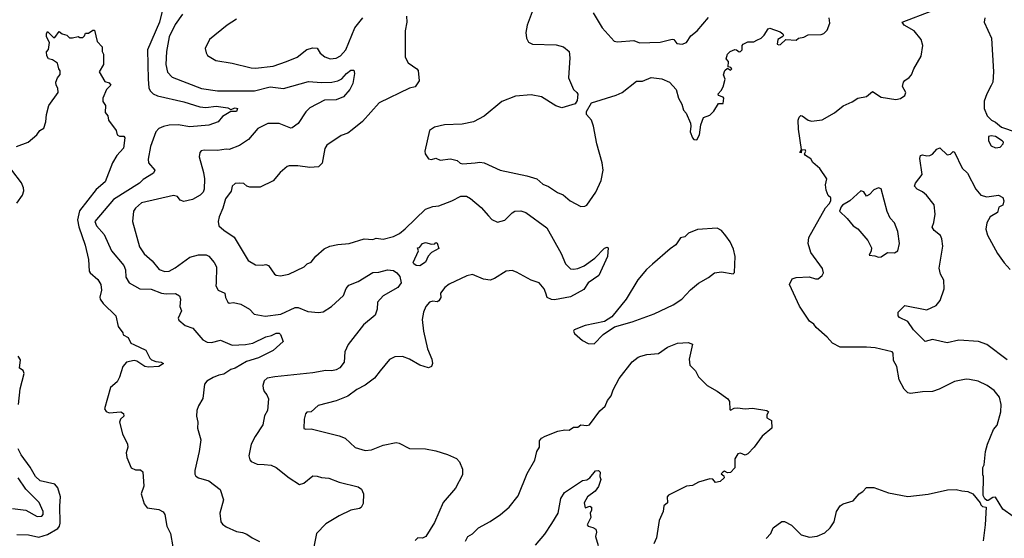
# Model space of a CAD drawing. Extents: x 1771496 to 1971148, y 471553 to 643630.
# Tile 437 of 656: x 1896895 to 1903614, y 571463 to 575001. Entities that reach past the tile are written whole.
import ezdxf

# ---------------------------------------------------------------- set-up
doc = ezdxf.new("R2010")
doc.units = 0

msp = doc.modelspace()

# ---------------------------------------------------------------- linework, layer by layer
at = {"layer": '0CON10XD'}
for points in [[(1897875, 575087.5), (1897849.7, 574985), (1897767.8, 574795), (1897771, 574595), (1897775.3, 574535.3), (1897784.6, 574515), (1897805, 574495.4), (1897835, 574482.4), (1898015, 574440.8), (1898125, 574406), (1898165, 574402.7), (1898235, 574410.6), (1898315, 574399.6), (1898335, 574388.8), (1898365, 574399.6), (1898382.5, 574395), (1898375, 574375.8), (1898335, 574373.8), (1898278.5, 574341.5), (1898249.4, 574305), (1898185, 574282.5), (1898055, 574269.2), (1897976.1, 574283.9), (1897915, 574281.8), (1897876.3, 574273.6), (1897845, 574257.9), (1897824.4, 574235.6), (1897788.2, 574135), (1897771.4, 574048.6), (1897775, 574024.2), (1897818, 573975), (1897807.5, 573955), (1897738.1, 573911.9), (1897712.2, 573885), (1897534.8, 573775.2), (1897408.6, 573625), (1897419.4, 573595), (1897470.5, 573535), (1897521.9, 573425), (1897606.2, 573325), (1897617.5, 573295), (1897620.4, 573245), (1897642.9, 573205), (1897715, 573164.2), (1897791.7, 573161.7), (1897863.8, 573135)], [(1900392.9, 575055), (1900358, 574965), (1900348, 574915), (1900354.1, 574874.1), (1900368.3, 574848.3), (1900395, 574833.8), (1900555, 574828.6), (1900605.6, 574815.6), (1900644, 574785), (1900648.8, 574741.2), (1900641.2, 574605), (1900673.8, 574525), (1900697.5, 574505), (1900703, 574493), (1900699.3, 574450.7), (1900685, 574427.5), (1900595, 574400), (1900554.6, 574414.6), (1900455, 574475.6), (1900385, 574488.9), (1900279.7, 574480.3), (1900185, 574442.9), (1900065, 574342.5), (1899991.2, 574305), (1899915, 574289.5), (1899795, 574284), (1899725, 574268), (1899692.5, 574245), (1899660, 574105), (1899662.5, 574085), (1899685, 574052.5), (1899705, 574047.5), (1899735, 574057.5), (1899765, 574042.5), (1899835, 574051.2), (1899880, 574040), (1899902, 574022), (1899918.3, 574018.3), (1900004.4, 574024.4), (1900035, 574028.9), (1900064.1, 574024.1), (1900175, 573973.8), (1900355, 573936.5), (1900425, 573915.6), (1900465, 573878.9), (1900503.3, 573863.3), (1900565, 573822), (1900605, 573806.2), (1900652.5, 573765), (1900725, 573726.2), (1900751.7, 573728.3), (1900765, 573736.7), (1900825.7, 573824.3), (1900864.2, 573905), (1900876.9, 573975), (1900868.9, 574025), (1900833.1, 574155), (1900811.9, 574275), (1900796.6, 574316.6), (1900763.8, 574355), (1900764.2, 574375), (1900797.5, 574435), (1900965, 574485.8), (1901005.4, 574504.6), (1901105, 574582.9), (1901145, 574581.4), (1901205, 574605.8), (1901276.8, 574596.8), (1901330, 574575), (1901374.2, 574524.2), (1901391.2, 574465), (1901414, 574425), (1901424, 574385), (1901443.6, 574363.6), (1901472.5, 574295), (1901475.8, 574275), (1901470, 574235), (1901486.7, 574195), (1901495, 574183.8), (1901515, 574182.5), (1901533.8, 574215), (1901544.2, 574285), (1901562.5, 574335), (1901605, 574350), (1901633, 574377), (1901665, 574430), (1901695, 574430), (1901700, 574465), (1901695, 574472.5), (1901663.6, 574483.6), (1901662.5, 574495), (1901683, 574517), (1901696.2, 574543.8), (1901708.8, 574595), (1901698, 574625), (1901706.7, 574655), (1901725, 574670), (1901745, 574656.7), (1901755.8, 574665), (1901747.5, 574675), (1901730, 574680), (1901732.9, 574715), (1901715.8, 574735), (1901724.5, 574765.5), (1901743.8, 574785), (1901775, 574797.1), (1901786.7, 574796.7), (1901805, 574782.5), (1901815, 574784.4), (1901825.5, 574795), (1901826, 574825), (1901833.3, 574835), (1901865, 574849.4), (1901905, 574850), (1901925, 574862.5), (1901956, 574875), (1901976, 574895), (1902002, 574938), (1902015, 574943.8), (1902085, 574919.2), (1902103.3, 574905), (1902107.5, 574895), (1902103, 574887), (1902068.8, 574865), (1902063.3, 574835), (1902075, 574830), (1902088, 574832), (1902123, 574867), (1902195, 574862.5), (1902210, 574875), (1902247, 574883), (1902275, 574897.5), (1902365, 574900), (1902383, 574907), (1902405, 574930), (1902423, 574977), (1902418.8, 575015)], [(1900808.7, 575048.7), (1900870, 574945), (1900951.2, 574855), (1900975, 574850.5), (1901085, 574858.9), (1901125, 574844.2), (1901265, 574846.8), (1901348.5, 574868.5), (1901360, 574865), (1901378.8, 574838.8), (1901415, 574834.2)], [(1903675, 571612.5), (1903605, 571662.5), (1903555, 571742.5), (1903535, 571740), (1903505, 571720), (1903495, 571720), (1903481.7, 571731.7), (1903470, 571755), (1903472.5, 571885), (1903467.5, 571895), (1903467.5, 571945), (1903476.7, 571965), (1903486.7, 572055), (1903498.8, 572105), (1903541.2, 572205), (1903566, 572235), (1903591.2, 572325), (1903592.5, 572375), (1903580.8, 572425), (1903545, 572472), (1903496.4, 572506.4), (1903435, 572535.7), (1903377, 572547), (1903355, 572548.6), (1903275, 572532.9), (1903170.8, 572480.8), (1903125, 572463.6), (1903055, 572461.8), (1902975, 572450.6), (1902955.5, 572455.5), (1902930.5, 572480.5), (1902897.3, 572545), (1902881.9, 572635), (1902858.1, 572675), (1902855.7, 572725), (1902848.8, 572735), (1902732.1, 572762.1), (1902675, 572767.8), (1902495, 572767.1), (1902442, 572795), (1902406.2, 572835), (1902330.9, 572900.9), (1902314.6, 572924.6), (1902285, 572944.3), (1902216.3, 573046.3), (1902149.2, 573195), (1902167, 573233), (1902195, 573243.3), (1902283.6, 573246.4), (1902325, 573233.8), (1902345, 573233.8), (1902372.5, 573255), (1902380, 573275), (1902373.9, 573303.9), (1902295, 573412.5), (1902276.7, 573475), (1902280, 573515), (1902393, 573717), (1902420, 573745), (1902430, 573765), (1902430, 573785), (1902411.7, 573801.7), (1902398.3, 573838.3), (1902393.3, 573875), (1902402.5, 573915), (1902356.1, 573986.1), (1902307, 574027), (1902293, 574053), (1902257.5, 574075), (1902250, 574085), (1902260, 574105), (1902255, 574112.5), (1902230, 574110), (1902228.3, 574091.7), (1902220, 574095), (1902230, 574115), (1902209.5, 574255), (1902206.7, 574315), (1902213.6, 574336.4), (1902225, 574346.7), (1902235, 574346.2), (1902275, 574316.2), (1902299.3, 574309.3), (1902372.3, 574317.7), (1902455, 574366.2), (1902515.8, 574414.2), (1902575, 574440), (1902614.2, 574465.8), (1902675, 574476.2), (1902715, 574512), (1902775, 574472), (1902875, 574457.1), (1902906.9, 574463.1), (1902935.6, 574484.4), (1902942.5, 574505), (1902930.8, 574525), (1902920, 574545), (1902927.5, 574575), (1902935, 574587.5), (1902965, 574606.2), (1902981.2, 574625), (1902996.7, 574665), (1903047.7, 574752.3), (1903058.8, 574825), (1903046.7, 574865), (1903000, 574925), (1902931.2, 574965), (1902917.5, 574985), (1903118.8, 575061.2)], [(1898005, 575038.6), (1897955, 574968.6), (1897916, 574885), (1897897.2, 574785), (1897892.7, 574695), (1897902.9, 574642.9), (1897935, 574608.1), (1898135, 574530.9), (1898245, 574516.2), (1898496.9, 574516.9), (1898605, 574543.8), (1898695, 574531.9), (1898865, 574579.2), (1898955, 574571.8), (1899025.9, 574574.1), (1899066.3, 574583.7), (1899092.6, 574597.4), (1899125, 574634.3), (1899155, 574656), (1899176.1, 574656.1), (1899180, 574635), (1899167.5, 574565), (1899148.1, 574525), (1899105.8, 574475), (1899055, 574455.5), (1898975, 574452.5), (1898875, 574400), (1898847, 574373), (1898796.5, 574293.5), (1898755, 574262.9), (1898745, 574260.6), (1898665, 574293.3), (1898588, 574292), (1898520.7, 574259.3), (1898456.6, 574183.4), (1898395, 574141.9), (1898325, 574115.5), (1898305, 574118.5), (1898245, 574109.7), (1898155, 574110.5), (1898134.5, 574105.5), (1898124.2, 574095), (1898120, 574065), (1898148.5, 573958.5), (1898155.4, 573915), (1898152.9, 573845), (1898146.7, 573825), (1898127.1, 573805), (1898075, 573774.4), (1898015, 573761.4), (1897989.5, 573769.5), (1897972.5, 573795), (1897945, 573800.8), (1897727.4, 573752.6), (1897684.7, 573715.3), (1897670.6, 573695), (1897664.5, 573625), (1897711.7, 573451.7), (1897743.7, 573403.6), (1897798.8, 573355), (1897847.4, 573297.4), (1897885, 573283.1), (1897915, 573286.2), (1897955, 573307.2), (1898055, 573380), (1898114.2, 573395.8), (1898166.9, 573396.9), (1898186.9, 573386.9), (1898222.9, 573345), (1898238.1, 573315), (1898236, 573205), (1898234, 573185), (1898250, 573155), (1898296, 573135), (1898299.2, 573105), (1898315, 573074), (1898325, 573068), (1898355, 573071.2), (1898405, 573060), (1898463.3, 573025), (1898495, 572991.2), (1898569.1, 572979.1), (1898677.6, 572992.4), (1898775, 573038.2), (1898795, 573037.1), (1898860.6, 573010.6), (1898935, 573003.9), (1898965, 573007.9), (1899023.1, 573045), (1899105, 573118.6), (1899123.2, 573166.8), (1899140.4, 573189.6), (1899205, 573215.4), (1899305, 573275.6), (1899345, 573277.5), (1899405, 573294.5), (1899445, 573289.6), (1899468.9, 573275), (1899489.5, 573249.5), (1899498.9, 573205), (1899475, 573173.6), (1899375, 573118.2), (1899337.1, 573075), (1899335.6, 573025), (1899320.8, 572985), (1899240.9, 572919.1), (1899136.5, 572785), (1899113.5, 572735), (1899110, 572665), (1899078.9, 572625), (1899055, 572611.3), (1899025.4, 572605.4), (1898985, 572607.9), (1898895, 572592.5), (1898635.6, 572564.4), (1898585, 572554.2), (1898562.4, 572537.6), (1898554, 572505), (1898556.2, 572485), (1898564.3, 572464.3), (1898582.7, 572442.7), (1898592, 572415), (1898585.8, 572335), (1898565, 572297.5), (1898555, 572237.5), (1898501.7, 572158.3), (1898474.2, 572105.8), (1898459.2, 572025), (1898465, 571997.5), (1898475.8, 571985.8), (1898515, 571969.2), (1898564, 571966), (1898612.3, 571962.3), (1898645, 571946.2), (1898733.8, 571875), (1898805, 571830), (1898835, 571838.8), (1898895, 571888.5), (1898925, 571886.4), (1898955, 571877.5), (1899005, 571873.6), (1899075, 571846.2), (1899205, 571813.1), (1899227.8, 571797.8), (1899240.9, 571765), (1899239.3, 571700.7), (1899225, 571672.5), (1899215, 571665.6), (1899155.6, 571654.4), (1899074.5, 571615.5), (1898985, 571561.9), (1898921.4, 571495), (1898870, 571245)], [(1898375, 575004), (1898311.2, 574965), (1898190, 574865), (1898160, 574805), (1898166.7, 574775), (1898177.7, 574757.7), (1898233, 574723), (1898345, 574705.6), (1898475, 574671.9), (1898505, 574669.4), (1898625.5, 574684.5), (1898716.7, 574715), (1898788.8, 574745), (1898855, 574798.1), (1898895, 574810), (1898925, 574806), (1898945, 574773.8), (1898977, 574747), (1899014.2, 574734.2), (1899055, 574738.6), (1899085, 574755.7), (1899119.6, 574795), (1899182.9, 574945), (1899237.5, 575015)], [(1899534.4, 575025), (1899537.5, 574985), (1899525.6, 574925), (1899525.6, 574745), (1899546.7, 574706.7), (1899605, 574667.1), (1899614.6, 574654.6), (1899620.7, 574585), (1899595, 574544.2), (1899555.4, 574534.6), (1899347.5, 574435), (1899233.6, 574306.4), (1899165, 574249.2), (1899135, 574228), (1899089.3, 574210.7), (1898990, 574145), (1898977.7, 574122.3), (1898958.7, 574021.3), (1898935, 573997.1), (1898875, 573992.5), (1898794.2, 574004.2), (1898735, 574003.8), (1898721.2, 573998.8), (1898671.7, 573958.3), (1898625, 573901.9), (1898535, 573857.8), (1898465, 573857.8), (1898446.2, 573865), (1898425, 573883.8), (1898395, 573886), (1898365, 573883.8), (1898346, 573865), (1898338.3, 573831.7), (1898300.4, 573779.6), (1898282.2, 573715), (1898255.7, 573655), (1898248.6, 573625), (1898254.2, 573595), (1898288, 573565), (1898358.4, 573518.4), (1898455, 573358.1), (1898505, 573328.2), (1898552.6, 573327.4), (1898575, 573330.4), (1898593.8, 573325), (1898633.8, 573265), (1898645, 573259.2), (1898675, 573252.9), (1898732.5, 573265), (1898837.5, 573315), (1898857.5, 573335), (1898885, 573347.5), (1898915, 573386.7), (1898972.1, 573437.9), (1899012.5, 573455), (1899065, 573466.9), (1899143.9, 573473.9), (1899245, 573505.7), (1899305, 573502.5), (1899328.8, 573511.2), (1899375, 573504.3), (1899445, 573521.1), (1899486.5, 573543.5), (1899525, 573574.4), (1899665, 573707.5), (1899715, 573726.4), (1899755, 573731.5), (1899844.6, 573765.4), (1899905, 573796.4), (1899945, 573796.5), (1899971.8, 573781.8), (1900045, 573720.8), (1900095, 573663.3), (1900117.7, 573637.7), (1900155, 573618.8), (1900205, 573634.2), (1900256, 573684), (1900275, 573694.6), (1900315, 573697.7), (1900348, 573685), (1900491.7, 573581.7), (1900590.8, 573405), (1900620, 573335), (1900655, 573301.2), (1900675, 573298), (1900703.9, 573303.9), (1900747.4, 573322.6), (1900820.8, 573375), (1900885, 573442.5), (1900905, 573450), (1900910, 573445), (1900906, 573385), (1900846.2, 573255), (1900774.6, 573205.4), (1900745, 573161.4), (1900655, 573110.6), (1900545, 573090.5), (1900525, 573091.5), (1900495.8, 573105), (1900484.6, 573134.6), (1900474.3, 573165), (1900440, 573205), (1900385, 573223.5), (1900285, 573278.9), (1900255, 573289.4), (1900214.6, 573285.4), (1900135, 573234.6), (1900105, 573223.9), (1900060.4, 573230.4), (1899985, 573262.5), (1899945.5, 573254.5), (1899825, 573195.6), (1899796, 573175), (1899766.9, 573135), (1899768.8, 573105), (1899755, 573082.5), (1899743.6, 573076.4), (1899715, 573081.4), (1899691.2, 573075), (1899666, 573045), (1899650, 573005), (1899642, 572955), (1899651.4, 572875), (1899678.6, 572755), (1899707.5, 572685), (1899711.1, 572655), (1899705, 572633.8), (1899685, 572625.7), (1899625, 572642.9), (1899555, 572684), (1899506.7, 572703.3), (1899455, 572700), (1899418.3, 572681.7), (1899356, 572605)], [(1901415, 574834.2), (1901445, 574846), (1901475, 574892), (1901518.6, 574925), (1901595, 575016)], [(1903481.2, 575015), (1903477.5, 574985), (1903526, 574875), (1903540.8, 574645), (1903536, 574575), (1903525, 574552.5), (1903494, 574495), (1903476, 574445), (1903476.7, 574395), (1903496.7, 574345), (1903527.1, 574315), (1903555, 574301.3), (1903595, 574268.8), (1903695, 574233.6)], [(1896874.1, 574135.9), (1896952.5, 574165), (1897012.5, 574215), (1897033.3, 574245), (1897058.8, 574261.2), (1897074.4, 574305), (1897078.5, 574355), (1897094.1, 574415), (1897157.5, 574505), (1897156.2, 574535), (1897143.8, 574555), (1897141.2, 574575), (1897152.5, 574605), (1897171.7, 574628.3), (1897171.7, 574651.7), (1897162.5, 574665), (1897152.5, 574705), (1897118.3, 574728.3), (1897092.5, 574735), (1897080, 574755), (1897078.3, 574781.7), (1897091.7, 574798.3), (1897097.5, 574845), (1897077.5, 574885), (1897077.5, 574905), (1897085, 574920), (1897125, 574880), (1897135, 574880), (1897165, 574920), (1897184.1, 574904.1), (1897216.1, 574896.1), (1897235, 574877.5), (1897255, 574877.5), (1897295, 574887.5), (1897305, 574880), (1897325, 574880), (1897338.3, 574891.7), (1897345, 574910), (1897365, 574910), (1897395, 574930), (1897405, 574930), (1897423, 574853), (1897457, 574817), (1897457.5, 574785), (1897467.5, 574765), (1897468, 574695), (1897436.7, 574645), (1897475, 574580), (1897505, 574570), (1897517.5, 574555), (1897487.5, 574525), (1897462.5, 574465), (1897463, 574443), (1897480, 574415), (1897478.3, 574368.3), (1897496.7, 574345), (1897500, 574315), (1897553.3, 574245), (1897560, 574215), (1897577, 574207), (1897605, 574206.2), (1897612.5, 574195), (1897603.8, 574125), (1897558, 574075), (1897527.5, 574025), (1897479.2, 573895), (1897416.9, 573843.1), (1897302.7, 573697.3), (1897289.2, 573635), (1897298.8, 573588.8), (1897342.7, 573462.7), (1897365.6, 573365.6), (1897368.8, 573285), (1897375, 573273.3), (1897427.7, 573227.7), (1897448, 573195), (1897453.9, 573156.1), (1897442.7, 573107.3), (1897445, 573093.3), (1897464.2, 573065), (1897550.5, 572980.5), (1897568, 572908), (1897598.8, 572865), (1897601.7, 572851.7), (1897635, 572833.3), (1897652.5, 572795), (1897674.7, 572784.7), (1897755, 572745.6), (1897782.6, 572692.6), (1897795, 572680), (1897825, 572668), (1897860, 572665), (1897877.5, 572655), (1897845, 572633.8), (1897775, 572629.6), (1897748, 572635), (1897695, 572670.8), (1897676.7, 572676.7), (1897625, 572664.4), (1897599.1, 572635), (1897577, 572563), (1897560, 572530), (1897515, 572491.2), (1897474.4, 572345), (1897485, 572328), (1897505, 572319.2), (1897585, 572325.8), (1897603.9, 572313.9), (1897606, 572295), (1897582, 572275), (1897576.9, 572255), (1897596.7, 572175), (1897630, 572105), (1897631.9, 572085), (1897622.1, 572045), (1897626.5, 572015), (1897655, 571944), (1897685, 571930), (1897719.2, 571929.2), (1897735.8, 571915.8), (1897742.3, 571817.7), (1897724.2, 571765), (1897745, 571697.5), (1897765, 571670), (1897845, 571660), (1897873.9, 571643.9), (1897886.2, 571625), (1897900, 571545), (1897923.8, 571495), (1897939.2, 571405)], [(1903555, 574126.7), (1903585, 574132.5), (1903606.2, 574155), (1903608, 574165), (1903599.2, 574175), (1903553.8, 574205), (1903525, 574209.1), (1903506.7, 574205), (1903506, 574175), (1903525, 574140), (1903555, 574126.7)], [(1903635, 572680.5), (1903495, 572785.4), (1903437.5, 572805), (1903305, 572813.6), (1903225, 572797.5), (1903125, 572819.4), (1903075, 572806), (1902994.6, 572884.6), (1902955, 572942), (1902899.2, 572969.2), (1902890, 572980), (1902890.8, 573005), (1902935, 573051.2), (1903085, 573022.5), (1903148.8, 573051.2), (1903176.7, 573085), (1903203.8, 573165), (1903200.8, 573225), (1903179.2, 573265), (1903170.8, 573305), (1903195.8, 573455), (1903187.3, 573505), (1903179.3, 573529.3), (1903135, 573562), (1903121.4, 573585), (1903133.6, 573616.4), (1903142.9, 573675), (1903135, 573738), (1903084.5, 573804.5), (1903055, 573827.5), (1903018.8, 573845), (1903002, 573865), (1903008, 573885), (1903054.2, 573945), (1903038.8, 574055), (1903043.3, 574075), (1903055, 574080), (1903085, 574072), (1903105.8, 574074.2), (1903125, 574083.8), (1903155, 574118.8), (1903175, 574126), (1903225, 574080), (1903247.3, 574082.7), (1903265, 574102.5), (1903275, 574097.5), (1903327.7, 573987.7), (1903363.8, 573955), (1903420, 573845), (1903455, 573804), (1903495, 573792.5), (1903573.9, 573803.9), (1903605, 573787.5), (1903612, 573765), (1903605, 573736.7), (1903577.2, 573722.8), (1903568, 573685), (1903518.1, 573655), (1903494.3, 573615), (1903487.9, 573572.1), (1903499.2, 573530.8), (1903568.7, 573405), (1903612.7, 573342.7), (1903655, 573297.9)], [(1896875, 573749.2), (1896914.7, 573805), (1896924, 573834), (1896921.5, 573855), (1896907, 573887), (1896842.5, 573975)], [(1902755, 573380), (1902775, 573383.5), (1902818.3, 573411.7), (1902865, 573410), (1902886.7, 573425), (1902900, 573475), (1902887.5, 573555), (1902865.6, 573615.6), (1902835, 573647.5), (1902815, 573692.5), (1902775, 573847.5), (1902755, 573853.3), (1902725, 573840), (1902695, 573808), (1902675, 573797.5), (1902655, 573827.5), (1902635, 573833.3), (1902560, 573765), (1902510, 573735), (1902500, 573725), (1902490, 573695), (1902542.5, 573645), (1902582.5, 573595), (1902615, 573573.3), (1902681.9, 573495), (1902707.5, 573445), (1902705.7, 573424.3), (1902692.5, 573395), (1902730.5, 573390.5), (1902755, 573380)], [(1900815, 572790), (1900877, 572853), (1900955, 572906.7), (1901075, 572940.8), (1901225.5, 572994.5), (1901355, 573056.7), (1901413.3, 573095), (1901472.4, 573157.6), (1901527.5, 573202.5), (1901595, 573242), (1901637.5, 573275), (1901685, 573281.2), (1901765, 573267.5), (1901773.6, 573276.4), (1901777.5, 573385), (1901765.5, 573435), (1901742.9, 573485), (1901715, 573526.7), (1901685, 573562.9), (1901655, 573578), (1901520.7, 573569.3), (1901460, 573545), (1901435, 573520), (1901405, 573512.5), (1901373.3, 573465), (1901335, 573438.8), (1901213.3, 573333.3), (1901172.4, 573297.6), (1901113.7, 573226.3), (1901033.8, 573095), (1900935.9, 572974.1), (1900885, 572941.2), (1900755, 572913.8), (1900678.8, 572885), (1900674, 572875), (1900680.9, 572860.9), (1900735, 572812), (1900775, 572791.2), (1900815, 572790)], [(1899625, 573321.4), (1899600, 573325), (1899583.8, 573335), (1899581.2, 573345), (1899617.5, 573425), (1899610, 573445), (1899622.5, 573447.5), (1899645, 573473.3), (1899665, 573480), (1899705, 573470), (1899727, 573473), (1899735, 573480), (1899745, 573477.5), (1899755, 573440), (1899705, 573412.5), (1899682.9, 573387.1), (1899665, 573346.2), (1899625, 573321.4)], [(1897863.8, 573135), (1897895, 573129.7), (1897957.4, 573132.6), (1897985, 573118.2), (1897993.5, 573095), (1897987.5, 573045), (1897998.6, 573015), (1897977.1, 572965), (1897980.3, 572950.3), (1898023.3, 572915), (1898076.4, 572896.4), (1898145, 572815.8), (1898175, 572800), (1898205, 572798.8), (1898265, 572813.8), (1898345, 572780.9), (1898435.8, 572784.2), (1898485, 572793.2), (1898575, 572837.7), (1898613.9, 572846.1), (1898645, 572861.9), (1898665, 572862), (1898675, 572853.3), (1898694, 572805), (1898625, 572744.7), (1898525.6, 572695), (1898441.9, 572668.1), (1898365.7, 572624.3), (1898335, 572614.5), (1898287.8, 572582.2), (1898253.4, 572576.6), (1898215, 572559.6), (1898172, 572535), (1898155.8, 572515), (1898145, 572417.5), (1898114.4, 572365.6), (1898104.3, 572335), (1898100.8, 572295), (1898111.4, 572255), (1898109.4, 572215), (1898131.9, 572135), (1898120.4, 572055), (1898090.5, 571925), (1898090.9, 571900.9), (1898097.6, 571887.6), (1898115, 571875.8), (1898185, 571854), (1898262, 571795), (1898286.2, 571725), (1898260, 571635), (1898266.7, 571575), (1898278.3, 571558.3), (1898305, 571540), (1898375, 571508.8), (1898415, 571502.5), (1898445, 571490), (1898480.8, 571465), (1898531.2, 571441.2)], [(1899937.4, 571442.6), (1899954.3, 571475), (1899986.2, 571493.8), (1900025, 571534.3), (1900105, 571577.5), (1900175.4, 571624.6), (1900236.2, 571675), (1900297, 571753), (1900359.2, 571905), (1900410.8, 571995), (1900424.2, 572055.8), (1900443.3, 572085), (1900442.3, 572127.7), (1900456.2, 572145), (1900480.8, 572159.2), (1900566.4, 572193.6), (1900615, 572202.9), (1900645, 572201.2), (1900675, 572222), (1900705, 572222), (1900724.2, 572235.8), (1900765, 572232.5), (1900782.6, 572237.4), (1900855, 572332.9), (1900890, 572365), (1900906.8, 572403.2), (1900931.9, 572435), (1900945, 572476.2), (1900986.9, 572553.1), (1901075, 572666.9), (1901115, 572697.8), (1901135, 572705.6), (1901175, 572716.4), (1901255, 572724.4), (1901315, 572766.7), (1901385, 572794.4), (1901457.9, 572797.9), (1901487.5, 572787.5), (1901464.3, 572685), (1901467.5, 572645), (1901506.1, 572606.1), (1901527.5, 572565), (1901587.5, 572505), (1901655, 572466.7), (1901727.5, 572415), (1901740, 572395), (1901741.2, 572341.2), (1901745, 572337.5), (1901770, 572350), (1901793, 572353), (1901845, 572345.6), (1901895, 572349.5), (1901994.2, 572334.2), (1902005.8, 572325), (1901994, 572305), (1901993.8, 572285), (1902025.7, 572265.7), (1902028.6, 572215), (1901961.1, 572158.9), (1901907.8, 572085), (1901865, 572040), (1901845, 572029.4), (1901815, 572043.1), (1901795, 572039.2), (1901775.7, 572005), (1901776.1, 571943.9), (1901745, 571912.5), (1901725, 571910), (1901705, 571920), (1901692.5, 571915), (1901683, 571903), (1901700, 571890), (1901702.5, 571875), (1901675, 571850), (1901643.9, 571843.9), (1901626.2, 571866.2), (1901605, 571868), (1901527.5, 571845), (1901487.3, 571822.7), (1901445, 571818), (1901322.3, 571757.7), (1901313.8, 571745), (1901316, 571704), (1901290, 571685), (1901286.2, 571645), (1901260, 571585), (1901241.2, 571465), (1901223.3, 571425)], [(1896887.3, 572375), (1896897.6, 572482.4), (1896926.2, 572586.2), (1896917.7, 572607.7), (1896894.4, 572624.4), (1896900, 572680), (1896884.3, 572705)], [(1899356, 572605), (1899315.5, 572554.5), (1899253.5, 572506.5), (1899195, 572478.6), (1899135, 572432.5), (1899055, 572400.8), (1898932.3, 572367.7), (1898883.6, 572326.4), (1898855, 572323.3), (1898845, 572312.5), (1898836, 572275), (1898835, 572212.5), (1898847, 572207), (1898885, 572210), (1899075, 572162), (1899116.7, 572145), (1899185, 572081.2), (1899252.3, 572062.3), (1899295, 572066), (1899375, 572097.8), (1899465, 572116.9), (1899485, 572112.5), (1899555.4, 572075.4), (1899665, 572072.2), (1899735, 572060), (1899815, 572034.4), (1899876.7, 572006.7), (1899896.9, 571985), (1899915.8, 571935), (1899916.2, 571895), (1899868.8, 571805), (1899785, 571707.5), (1899725, 571570), (1899665.6, 571474.4), (1899645, 571463.8), (1899612.5, 571465), (1899595, 571447.5)], [(1896875, 571488.6), (1896955, 571486.3), (1897025, 571470.3), (1897085, 571489), (1897155, 571530), (1897167.1, 571545), (1897171.9, 571565), (1897168.9, 571685), (1897173.7, 571745), (1897156.3, 571806.3), (1897135, 571832.7), (1897035.8, 571855), (1897003.5, 571883.5), (1896967.2, 571947.2), (1896905, 572031.4), (1896885, 572073.3)], [(1900415.8, 571415), (1900479.3, 571490.7), (1900527.2, 571562.8), (1900569.4, 571635), (1900587.5, 571735), (1900613.7, 571776.3), (1900735, 571857.5), (1900765, 571862.5), (1900785, 571876.2), (1900825, 571922), (1900845, 571926), (1900856.7, 571915), (1900853.3, 571885), (1900860, 571865), (1900845, 571816.7), (1900822, 571785), (1900770.8, 571745), (1900747.5, 571705), (1900755, 571670), (1900785, 571681.2), (1900796.2, 571675), (1900798, 571655), (1900788.8, 571635), (1900792.2, 571605), (1900768.6, 571555), (1900775, 571544.4), (1900807.4, 571537.4), (1900825.8, 571525), (1900830.8, 571505), (1900823.8, 571475), (1900843, 571413)], [(1896845, 571665.7), (1896937.5, 571655), (1897015, 571611.4), (1897046.4, 571613.6), (1897054.2, 571625), (1897055.4, 571645.4), (1897027.6, 571707.6), (1896936.8, 571796.8), (1896885.5, 571875)], [(1901989.4, 571460.6), (1902020, 571495), (1902036.5, 571533.5), (1902095, 571577.5), (1902115, 571578), (1902161.7, 571551.7), (1902227, 571487), (1902285, 571470), (1902336.7, 571476.7), (1902389.7, 571500.3), (1902425, 571533.8), (1902452.5, 571575), (1902468.1, 571645), (1902495, 571684.2), (1902515, 571696.9), (1902582.3, 571717.7), (1902623.3, 571765), (1902648.8, 571781.2), (1902675, 571808.8), (1902725, 571808.8), (1902825, 571774), (1902955, 571748), (1903095, 571763.8), (1903226.4, 571793.6), (1903285, 571796.7), (1903325, 571786.7), (1903365, 571782.5), (1903400, 571765), (1903450, 571705), (1903455, 571690), (1903465, 571680), (1903490, 571675), (1903484.2, 571555), (1903470, 571445)]]:
    msp.add_lwpolyline(points, dxfattribs=at)

doc.saveas('drawing.dxf')
